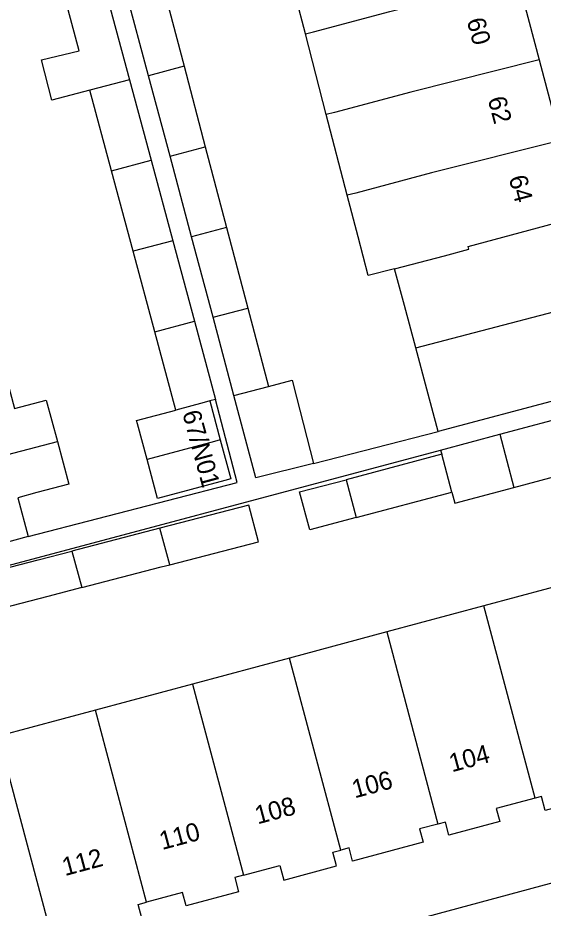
# Model space of a CAD drawing. Extents: x 162542 to 163144, y 380786 to 381511.
# Drawn here: x 162921.91 to 162950.65, y 380891.31 to 380940.01 of the extents above; entities that cross this region are included whole.
import ezdxf

# ---------------------------------------------------------------- set-up
doc = ezdxf.new("R2010")
doc.units = 0
for name, color, linetype in [('IMGEO_Pand', 7, 'Continuous'), ('IMGEO_Pand_nummerreeks', 7, 'Continuous'), ('IMGEO_Voetpad_open', 7, 'Continuous')]:
    doc.layers.add(name, color=color, linetype=linetype)

msp = doc.modelspace()

# ---------------------------------------------------------------- linework, layer by layer
at = {"layer": 'IMGEO_Pand'}
for points in [[(162937.644, 380939.132), (162937.118, 380941.161), (162938.107, 380941.425), (162937.472, 380943.802), (162940.002, 380944.475)], [(162929.81, 380941.92), (162931.009, 380937.363)], [(162937.644, 380939.132), (162938.08, 380939.246), (162942.26, 380940.359), (162949.255, 380942.123)], [(162949.255, 380942.123), (162950.43, 380937.718)], [(162929.066, 380936.846), (162927.845, 380941.424)], [(162926.844, 380941.026), (162928.029, 380936.623)], [(162925.856, 380936.055), (162923.774, 380935.511), (162923.211, 380937.718), (162925.27, 380938.211), (162924.666, 380940.457)], [(162938.788, 380934.719), (162937.644, 380939.132)], [(162950.43, 380937.718), (162943.404, 380935.945), (162939.242, 380934.838), (162938.788, 380934.719)], [(162950.43, 380937.718), (162951.605, 380933.312)], [(162931.009, 380937.363), (162929.066, 380936.846)], [(162931.009, 380937.363), (162932.169, 380932.957)], [(162928.029, 380936.623), (162925.856, 380936.055)], [(162928.029, 380936.623), (162929.213, 380932.22)], [(162930.24, 380932.444), (162929.066, 380936.846)], [(162927.038, 380931.652), (162925.856, 380936.055)], [(162939.932, 380930.306), (162938.788, 380934.719)], [(162951.605, 380933.312), (162944.548, 380931.532), (162940.404, 380930.429), (162939.932, 380930.306)], [(162930.24, 380932.444), (162932.169, 380932.957)], [(162932.169, 380932.957), (162933.33, 380928.546)], [(162927.038, 380931.652), (162929.213, 380932.22)], [(162929.213, 380932.22), (162930.397, 380927.817)], [(162931.415, 380928.036), (162930.24, 380932.444)], [(162928.219, 380927.249), (162927.038, 380931.652)], [(162942.526, 380926.292), (162941.07, 380925.915), (162940.522, 380928.03), (162939.932, 380930.306)], [(162942.526, 380926.292), (162945.259, 380927.004), (162946.592, 380927.359), (162946.551, 380927.514), (162952.713, 380929.16)], [(162933.33, 380928.546), (162931.415, 380928.036)], [(162933.33, 380928.546), (162934.49, 380924.137)], [(162930.397, 380927.817), (162928.219, 380927.249)], [(162930.397, 380927.817), (162931.581, 380923.415)], [(162932.59, 380923.632), (162931.415, 380928.036)], [(162929.401, 380922.846), (162928.219, 380927.249)], [(162943.681, 380921.962), (162943.062, 380924.283), (162942.526, 380926.292)], [(162943.681, 380921.962), (162955.258, 380924.99)], [(162932.59, 380923.632), (162934.49, 380924.137)], [(162934.49, 380924.137), (162935.617, 380919.853)], [(162929.401, 380922.846), (162931.581, 380923.415)], [(162931.581, 380923.415), (162932.729, 380919.144)], [(162933.729, 380919.359), (162932.59, 380923.632)], [(162930.55, 380918.558), (162929.401, 380922.846)], [(162944.902, 380917.38), (162944.283, 380919.703), (162943.681, 380921.962)], [(162921.182, 380920.701), (162921.733, 380918.636), (162923.471, 380919.099), (162924.075, 380916.835)], [(162935.617, 380919.853), (162936.913, 380920.192), (162937.151, 380919.268), (162938.086, 380915.644)], [(162956.465, 380920.465), (162951.634, 380919.176), (162944.902, 380917.38)], [(162933.729, 380919.359), (162935.617, 380919.853)], [(162948.273, 380917.233), (162956.775, 380919.501)], [(162932.413, 380919.059), (162932.097, 380918.974), (162930.55, 380918.558)], [(162932.729, 380919.144), (162932.413, 380919.059)], [(162932.413, 380919.059), (162932.986, 380916.929)], [(162938.086, 380915.644), (162934.929, 380914.859), (162933.729, 380919.359)], [(162928.986, 380915.853), (162928.461, 380917.805), (162928.413, 380917.983), (162930.55, 380918.558)], [(162945.042, 380916.372), (162948.273, 380917.233)], [(162948.273, 380917.233), (162949.048, 380914.332)], [(162910.687, 380913.334), (162924.075, 380916.835)], [(162924.075, 380916.835), (162924.696, 380914.509), (162922.957, 380914.045), (162921.913, 380913.766), (162922.48, 380911.639)], [(162932.986, 380916.929), (162933.559, 380914.798), (162933.243, 380914.713), (162929.559, 380913.722), (162928.986, 380915.853)], [(162932.986, 380916.929), (162932.67, 380916.844), (162928.986, 380915.853)], [(162949.048, 380914.332), (162957.55, 380916.599)], [(162945.1, 380916.155), (162939.87, 380914.744)], [(162945.042, 380916.372), (162945.1, 380916.155)], [(162945.655, 380914.074), (162945.1, 380916.155)], [(162940.422, 380912.679), (162937.88, 380912.001), (162937.326, 380914.082), (162939.87, 380914.744)], [(162939.87, 380914.744), (162940.422, 380912.679)], [(162945.655, 380914.074), (162945.816, 380913.47), (162949.048, 380914.332)], [(162940.422, 380912.679), (162945.655, 380914.074)], [(162930.22, 380910.096), (162935.082, 380911.36), (162934.548, 380913.36), (162929.686, 380912.097)], [(162929.686, 380912.097), (162924.873, 380910.845)], [(162930.22, 380910.096), (162929.686, 380912.097)], [(162922.48, 380911.639), (162919.873, 380910.937), (162916.731, 380910.078), (162911.899, 380908.789)], [(162918.65, 380909.228), (162923.026, 380910.365), (162924.873, 380910.845)], [(162924.873, 380910.845), (162925.406, 380908.845)], [(162925.406, 380908.845), (162929.759, 380909.976), (162930.22, 380910.096)], [(162952.716, 380909.276), (162947.403, 380907.85)], [(162925.406, 380908.845), (162923.547, 380908.361), (162919.184, 380907.225)], [(162947.403, 380907.85), (162942.092, 380906.423)], [(162950.212, 380897.332), (162947.403, 380907.85)], [(162942.092, 380906.423), (162936.781, 380904.997)], [(162942.092, 380906.423), (162944.897, 380895.918)], [(162936.781, 380904.997), (162931.469, 380903.571)], [(162939.587, 380894.487), (162936.781, 380904.997)], [(162931.469, 380903.571), (162926.157, 380902.145)], [(162931.469, 380903.571), (162934.26, 380893.117)], [(162926.157, 380902.145), (162920.845, 380900.718)], [(162928.96, 380891.647), (162926.157, 380902.145)], [(162923.645, 380890.231), (162920.845, 380900.718)], [(162955.716, 380898.041), (162955.504, 380897.984), (162955.306, 380898.722), (162953.386, 380898.207), (162953.596, 380897.424), (162950.76, 380896.663), (162950.556, 380897.424), (162950.212, 380897.332)], [(162950.212, 380897.332), (162948.084, 380896.76), (162948.272, 380896.06), (162945.496, 380895.314), (162945.304, 380896.027), (162944.897, 380895.918)], [(162944.897, 380895.918), (162943.89, 380895.648), (162944.085, 380894.923), (162940.222, 380893.886), (162940.029, 380894.606), (162939.587, 380894.487)], [(162934.26, 380893.117), (162936.246, 380893.65), (162936.46, 380892.852), (162939.35, 380893.628), (162939.151, 380894.37), (162939.587, 380894.487)], [(162934.26, 380893.117), (162933.785, 380892.989), (162933.992, 380892.216), (162931.119, 380891.444), (162930.923, 380892.174), (162928.96, 380891.647)], [(162923.645, 380890.231), (162925.653, 380890.771), (162925.859, 380890.002), (162928.694, 380890.764), (162928.49, 380891.521), (162928.96, 380891.647)]]:
    msp.add_lwpolyline(points, dxfattribs=at)
at = {"layer": 'IMGEO_Voetpad_open'}
for points in [[(162922.48, 380911.639), (162933.906, 380914.594), (162932.729, 380919.144)], [(162938.086, 380915.644), (162944.902, 380917.38)], [(162918.622, 380909.332), (162945.042, 380916.372)], [(162921.464, 380884.7), (162959.985, 380895.09)]]:
    msp.add_lwpolyline(points, dxfattribs=at)

# ---------------------------------------------------------------- texts
at = {"layer": 'IMGEO_Pand_nummerreeks'}
for s, rotation, p in [('60', 284.9366, (162946.459, 380939.879)), ('62', 284.9366, (162947.608, 380935.576)), ('64', 284.9368, (162948.756, 380931.267)), ('67/N01', 285.1144, (162930.9, 380918.409)), ('104', 15.0127, (162945.654, 380898.743)), ('106', 15.0127, (162940.342, 380897.318)), ('108', 15.0127, (162935.034, 380895.895)), ('110', 15.0127, (162929.807, 380894.493)), ('112', 15.0115, (162924.491, 380893.066))]:
    msp.add_text(s, height=1, rotation=rotation, dxfattribs=at).set_placement(p)

doc.saveas('drawing.dxf')
